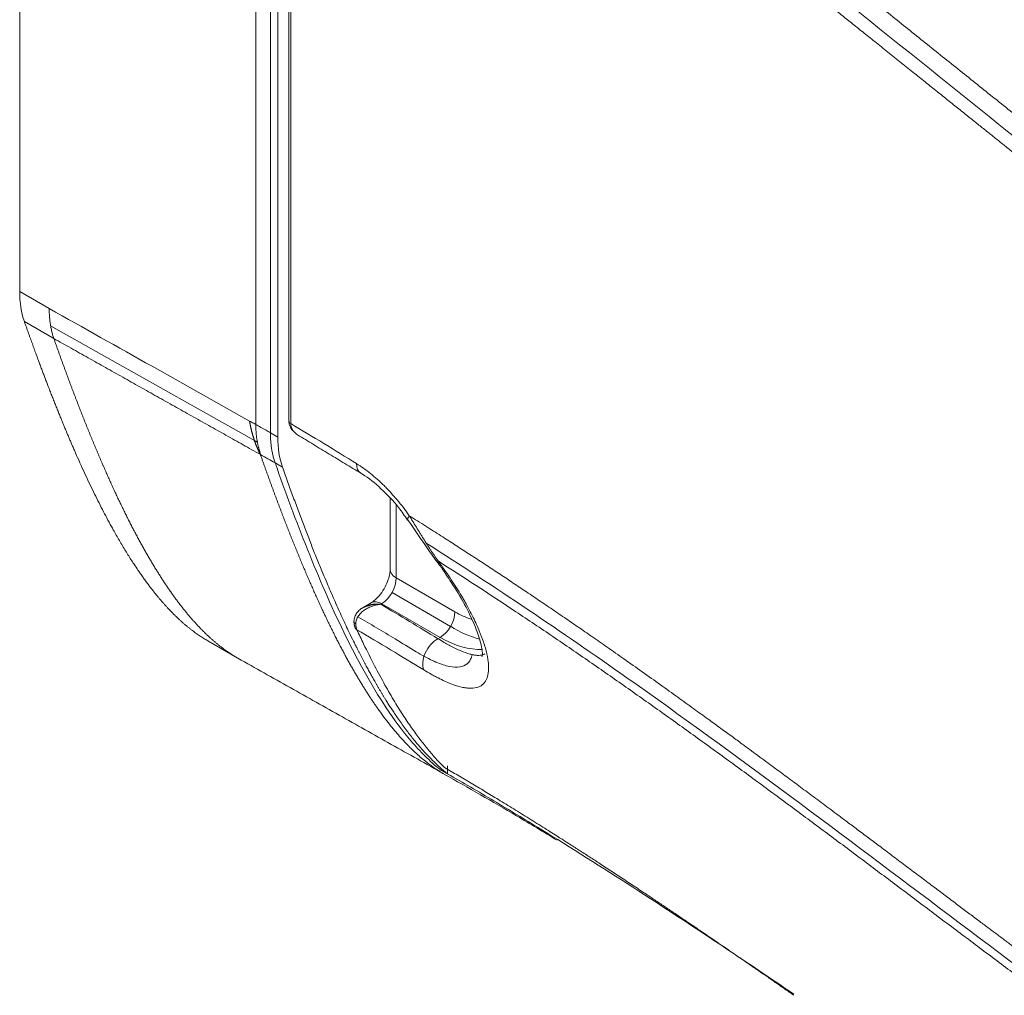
# Model space of a CAD drawing. Header units: millimetres. Extents: x 5437 to 18441, y -4466 to 3128.
# Tile 472 of 497: x 15628.91 to 15636.46, y -609.07 to -601.58. Entities that reach past the tile are written whole.
import ezdxf

# ---------------------------------------------------------------- set-up
doc = ezdxf.new("R2010")
doc.units = ezdxf.units.MM
doc.layers.add('1轮廓实线层', color=7, linetype='Continuous', lineweight=18)

# ---------------------------------------------------------------- blocks, each defined once
blk = doc.blocks.new('MR07S-930-Z')
at = {"layer": '1轮廓实线层'}
for p, q in [((7463.836, -5683.223), (7463.836, -5643.297)), ((7475.15, -5689.599), (7475.15, -5649.985)), ((7475.855, -5650.406), (7475.855, -5689.997)), ((7476.209, -5650.61), (7476.209, -5690.201)), ((7476.74, -5651.878), (7476.74, -5689.437)), ((7476.825, -5689.557), (7476.825, -5651.999)), ((7463.836, -5683.223), (7465.251, -5684.039)), ((7464.059, -5684.661), (7465.473, -5685.478)), ((7465.319, -5684.878), (7475.087, -5690.365)), ((7474.853, -5689.433), (7470.182, -5686.811)), ((7476.209, -5690.201), (7475.855, -5689.997)), ((7476.432, -5691.639), (7476.078, -5691.435)), ((7481.593, -5693.151), (7481.593, -5696.549)), ((7481.886, -5693.466), (7481.886, -5696.957)), ((7481.886, -5696.957), (7484.696, -5698.579)), ((7481.683, -5697.656), (7484.489, -5699.276)), ((7480.685, -5698.143), (7480.293, -5698.373)), ((7481.191, -5698.189), (7481.141, -5698.219)), ((7483.989, -5699.804), (7481.191, -5698.189)), ((7472.847, -5699.968), (7474.261, -5700.785)), ((7483.881, -5699.867), (7483.989, -5699.804)), ((7484.343, -5706.346), (7484.343, -5705.966))]:
    blk.add_line(p, q, dxfattribs=at)
for centre, major_axis, ratio, start_param, end_param in [((7468.08, -5680.773), (-3.001, -5.197), 0.57735, 5.49779, 5.82329), ((7477.04, -5689.437), (-0.3, 0), 0.57735, 6.283159, 7.055264), ((7480.452, -5687.751), (3.001, 5.197), 0.57735, 2.356197, 2.681652), ((7480.713, -5691.081), (-0.528, -0.849), 0.598397, 5.517067, 6.287767), ((7483.256, -5693.591), (-0.819, -0.574), 0.202, 5.69335, 6.293425), ((7482.593, -5696.549), (-1, 0), 0.57735, 0.000019, 0.785398), ((7481.191, -5697.372), (0.487, 0.873), 0.567188, 3.918564, 5.48936), ((7481.191, -5699.005), (-0.507, 0.862), 0.582367, 5.493386, 6.282148), ((7483.989, -5698.987), (0.5, 0.866), 0.57735, 3.926991, 5.497787), ((7484.696, -5694.497), (2.5, -4.33), 0.57735, 5.497787, 5.719563), ((7484.696, -5694.497), (3, -5.196), 0.57735, 5.449534, 5.780498), ((7483.881, -5700.683), (-0.523, -0.852), 0.594563, 3.942594, 5.915993), ((7483.989, -5694.905), (-3, 5.196), 0.57735, 2.356194, 2.85399)]:
    blk.add_ellipse(centre, major_axis=major_axis, ratio=ratio, start_param=start_param, end_param=end_param, dxfattribs=at)
for points, degree, knots in [([(7539.961, -5695.274), (7539.299, -5694.872), (7538.642, -5694.466), (7537.665, -5693.854), (7537.34, -5693.649), (7536.694, -5693.238), (7536.372, -5693.032), (7535.41, -5692.412), (7534.774, -5691.996), (7533.511, -5691.161), (7532.884, -5690.74), (7531.64, -5689.896), (7531.023, -5689.472), (7529.796, -5688.62), (7529.187, -5688.192), (7527.977, -5687.334), (7527.375, -5686.903), (7526.18, -5686.038), (7525.586, -5685.604), (7523.815, -5684.298), (7522.647, -5683.423), (7520.912, -5682.104), (7520.337, -5681.663), (7519.19, -5680.781), (7518.619, -5680.339), (7517.482, -5679.453), (7516.915, -5679.01), (7515.786, -5678.122), (7515.222, -5677.677), (7514.099, -5676.788), (7513.539, -5676.343), (7512.421, -5675.452), (7511.863, -5675.007), (7510.749, -5674.116), (7510.192, -5673.67), (7509.081, -5672.779), (7508.525, -5672.334), (7507.415, -5671.443), (7506.86, -5670.998), (7505.749, -5670.108), (7505.194, -5669.663), (7504.36, -5668.998), (7504.082, -5668.776), (7503.525, -5668.332), (7503.247, -5668.111), (7502.412, -5667.447), (7501.854, -5667.005), (7500.735, -5666.122), (7500.175, -5665.681), (7499.333, -5665.021), (7499.052, -5664.802), (7498.489, -5664.363), (7498.207, -5664.144), (7497.36, -5663.487), (7496.793, -5663.05), (7495.656, -5662.179), (7495.086, -5661.744), (7493.94, -5660.878), (7493.365, -5660.446), (7492.209, -5659.586), (7491.629, -5659.157), (7490.462, -5658.302), (7489.876, -5657.877), (7488.697, -5657.03), (7488.105, -5656.608), (7486.316, -5655.348), (7485.11, -5654.516), (7483.888, -5653.693)], 3, [0, 0, 0, 0, 0.03125, 0.03125, 0.046875, 0.046875, 0.0625, 0.0625, 0.09375, 0.09375, 0.125, 0.125, 0.15625, 0.15625, 0.1875, 0.1875, 0.21875, 0.21875, 0.25, 0.25, 0.3125, 0.3125, 0.34375, 0.34375, 0.375, 0.375, 0.40625, 0.40625, 0.4375, 0.4375, 0.46875, 0.46875, 0.5, 0.5, 0.53125, 0.53125, 0.5625, 0.5625, 0.59375, 0.59375, 0.625, 0.625, 0.640625, 0.640625, 0.65625, 0.65625, 0.6875, 0.6875, 0.71875, 0.71875, 0.734375, 0.734375, 0.75, 0.75, 0.78125, 0.78125, 0.8125, 0.8125, 0.84375, 0.84375, 0.875, 0.875, 0.90625, 0.90625, 0.9375, 0.9375, 1, 1, 1, 1]), ([(7482.511, -5654.618), (7482.72, -5654.757), (7483.148, -5655.042), (7483.793, -5655.475), (7484.446, -5655.917), (7485.095, -5656.36), (7485.739, -5656.804), (7486.384, -5657.252), (7487.037, -5657.709), (7487.701, -5658.177), (7488.365, -5658.649), (7489.029, -5659.125), (7489.713, -5659.618), (7490.448, -5660.153), (7491.258, -5660.746), (7492.129, -5661.389), (7493.015, -5662.049), (7493.867, -5662.689), (7494.657, -5663.286), (7495.373, -5663.832), (7496.017, -5664.324), (7496.596, -5664.769), (7497.12, -5665.173), (7497.602, -5665.546), (7498.053, -5665.896), (7498.477, -5666.226), (7498.874, -5666.536), (7499.245, -5666.826), (7499.595, -5667.101), (7499.932, -5667.365), (7500.263, -5667.625), (7500.592, -5667.884), (7500.922, -5668.144), (7501.253, -5668.406), (7501.593, -5668.675), (7501.949, -5668.957), (7502.333, -5669.261), (7502.752, -5669.594), (7503.213, -5669.96), (7503.714, -5670.36), (7504.256, -5670.792), (7504.838, -5671.257), (7505.454, -5671.75), (7506.088, -5672.257), (7506.713, -5672.758), (7507.309, -5673.237), (7507.871, -5673.687), (7508.4, -5674.112), (7508.898, -5674.511), (7509.366, -5674.887), (7509.808, -5675.241), (7510.232, -5675.58), (7510.646, -5675.911), (7511.056, -5676.239), (7511.465, -5676.567), (7511.875, -5676.894), (7512.286, -5677.222), (7512.697, -5677.549), (7513.108, -5677.877), (7513.52, -5678.204), (7513.929, -5678.529), (7514.331, -5678.848), (7514.725, -5679.16), (7515.112, -5679.465), (7515.494, -5679.767), (7515.874, -5680.066), (7516.256, -5680.366), (7516.641, -5680.668), (7517.039, -5680.98), (7517.464, -5681.312), (7517.933, -5681.678), (7518.461, -5682.087), (7519.055, -5682.547), (7519.721, -5683.06), (7520.464, -5683.631), (7521.293, -5684.263), (7522.217, -5684.962), (7523.25, -5685.738), (7524.392, -5686.587), (7525.616, -5687.488), (7526.876, -5688.402), (7528.143, -5689.31), (7529.429, -5690.218), (7530.751, -5691.137), (7532.083, -5692.048), (7533.375, -5692.916), (7534.602, -5693.727), (7535.793, -5694.501), (7536.984, -5695.263), (7538.163, -5696.004), (7539.071, -5696.564), (7539.572, -5696.87), (7539.695, -5696.945)], 3, [0, 0, 0, 0, 0.010441, 0.021409, 0.032343, 0.04337, 0.054295, 0.065142, 0.076314, 0.087848, 0.099338, 0.110716, 0.122375, 0.134998, 0.149276, 0.165018, 0.18105, 0.196368, 0.210517, 0.223357, 0.234901, 0.245263, 0.254641, 0.26329, 0.271436, 0.279158, 0.286392, 0.29311, 0.299427, 0.305525, 0.311545, 0.317553, 0.323564, 0.3296, 0.33576, 0.342219, 0.349188, 0.356858, 0.365319, 0.374549, 0.384513, 0.395222, 0.406673, 0.418555, 0.430215, 0.441207, 0.451513, 0.461252, 0.470434, 0.479024, 0.487092, 0.494817, 0.502375, 0.509884, 0.517395, 0.524914, 0.532432, 0.539944, 0.547467, 0.555004, 0.562494, 0.569839, 0.576992, 0.583986, 0.590898, 0.597796, 0.604688, 0.611598, 0.618683, 0.62623, 0.634574, 0.643988, 0.654598, 0.666455, 0.679635, 0.694262, 0.71047, 0.728486, 0.748523, 0.770104, 0.791955, 0.81326, 0.83462, 0.856896, 0.879323, 0.900526, 0.92015, 0.938781, 0.957704, 0.976806, 0.99428, 1, 1, 1, 1]), ([(7539.764, -5696.185), (7539.393, -5695.96), (7539.024, -5695.733), (7537.912, -5695.046), (7537.174, -5694.581), (7534.98, -5693.18), (7533.545, -5692.234), (7529.308, -5689.363), (7526.576, -5687.407), (7518.565, -5681.456), (7513.473, -5677.379), (7503.309, -5669.227), (7498.239, -5665.154), (7489.785, -5658.835), (7486.557, -5656.522), (7483.201, -5654.276)], 3, [0, 0, 0, 0, 0.017458, 0.017458, 0.052863, 0.052863, 0.123672, 0.123672, 0.265291, 0.265291, 0.548529, 0.548529, 0.831767, 0.831767, 1, 1, 1, 1]), ([(7472.847, -5699.968), (7471.984, -5699.469), (7471.151, -5698.623), (7470.233, -5697.691), (7469.323, -5696.309), (7467.899, -5694.145), (7466.427, -5690.766), (7465.821, -5689.374), (7465.198, -5687.759), (7464.911, -5687.016), (7464.619, -5686.219), (7464.408, -5685.647), (7464.059, -5684.661)], 2, [0, 0, 0, 0.129792, 0.129792, 0.303833, 0.303833, 0.651917, 0.651917, 0.825958, 0.825958, 0.912979, 0.912979, 1, 1, 1]), ([(7465.473, -5685.478), (7465.492, -5685.529), (7465.528, -5685.632), (7465.582, -5685.786), (7465.637, -5685.94), (7465.691, -5686.092), (7465.746, -5686.244), (7465.8, -5686.395), (7465.854, -5686.546), (7465.909, -5686.695), (7465.963, -5686.844), (7466.017, -5686.993), (7466.072, -5687.14), (7466.126, -5687.287), (7466.18, -5687.433), (7466.234, -5687.579), (7466.288, -5687.724), (7466.342, -5687.868), (7466.397, -5688.011), (7466.451, -5688.154), (7466.505, -5688.295), (7466.559, -5688.437), (7466.613, -5688.577), (7466.667, -5688.717), (7466.721, -5688.856), (7466.775, -5688.994), (7466.829, -5689.131), (7466.883, -5689.268), (7466.937, -5689.404), (7466.99, -5689.539), (7467.044, -5689.674), (7467.098, -5689.808), (7467.152, -5689.941), (7467.206, -5690.073), (7467.26, -5690.205), (7467.313, -5690.336), (7467.367, -5690.466), (7467.421, -5690.595), (7467.475, -5690.724), (7467.529, -5690.852), (7467.582, -5690.979), (7467.636, -5691.106), (7467.69, -5691.231), (7467.743, -5691.356), (7467.797, -5691.48), (7467.851, -5691.604), (7467.905, -5691.727), (7467.958, -5691.849), (7468.012, -5691.97), (7468.066, -5692.09), (7468.119, -5692.21), (7468.173, -5692.329), (7468.226, -5692.447), (7468.28, -5692.565), (7468.334, -5692.682), (7468.387, -5692.798), (7468.441, -5692.913), (7468.495, -5693.027), (7468.548, -5693.141), (7468.602, -5693.254), (7468.655, -5693.366), (7468.709, -5693.478), (7468.763, -5693.588), (7468.816, -5693.698), (7468.87, -5693.808), (7468.924, -5693.916), (7468.977, -5694.024), (7469.031, -5694.131), (7469.084, -5694.237), (7469.138, -5694.342), (7469.192, -5694.447), (7469.245, -5694.551), (7469.299, -5694.654), (7469.353, -5694.756), (7469.406, -5694.858), (7469.46, -5694.959), (7469.514, -5695.059), (7469.568, -5695.158), (7469.621, -5695.257), (7469.675, -5695.354), (7469.729, -5695.451), (7469.782, -5695.548), (7469.836, -5695.643), (7469.89, -5695.738), (7469.944, -5695.832), (7469.998, -5695.925), (7470.051, -5696.017), (7470.105, -5696.109), (7470.159, -5696.2), (7470.213, -5696.29), (7470.267, -5696.379), (7470.321, -5696.468), (7470.375, -5696.556), (7470.429, -5696.643), (7470.483, -5696.729), (7470.537, -5696.814), (7470.591, -5696.899), (7470.645, -5696.983), (7470.699, -5697.066), (7470.753, -5697.149), (7470.807, -5697.23), (7470.862, -5697.311), (7470.916, -5697.391), (7470.97, -5697.471), (7471.024, -5697.549), (7471.079, -5697.627), (7471.133, -5697.704), (7471.187, -5697.78), (7471.242, -5697.856), (7471.296, -5697.93), (7471.351, -5698.004), (7471.405, -5698.077), (7471.46, -5698.15), (7471.514, -5698.221), (7471.569, -5698.292), (7471.624, -5698.362), (7471.678, -5698.431), (7471.733, -5698.5), (7471.788, -5698.568), (7471.843, -5698.635), (7471.898, -5698.701), (7471.952, -5698.766), (7472.007, -5698.831), (7472.062, -5698.895), (7472.118, -5698.958), (7472.173, -5699.02), (7472.228, -5699.081), (7472.283, -5699.142), (7472.338, -5699.202), (7472.394, -5699.261), (7472.449, -5699.32), (7472.504, -5699.377), (7472.56, -5699.434), (7472.615, -5699.49), (7472.671, -5699.546), (7472.727, -5699.6), (7472.782, -5699.654), (7472.838, -5699.707), (7472.894, -5699.759), (7472.95, -5699.811), (7473.006, -5699.861), (7473.062, -5699.911), (7473.118, -5699.96), (7473.174, -5700.009), (7473.231, -5700.056), (7473.287, -5700.103), (7473.343, -5700.149), (7473.401, -5700.196), (7473.46, -5700.242), (7473.521, -5700.289), (7473.582, -5700.335), (7473.643, -5700.38), (7473.704, -5700.424), (7473.765, -5700.468), (7473.826, -5700.511), (7473.888, -5700.552), (7473.95, -5700.593), (7474.012, -5700.633), (7474.074, -5700.673), (7474.136, -5700.711), (7474.193, -5700.745), (7474.229, -5700.766), (7474.244, -5700.775)], 3, [0, 0, 0, 0, 0.00858, 0.01713, 0.025649, 0.034138, 0.042597, 0.051025, 0.059422, 0.06779, 0.076126, 0.084433, 0.092708, 0.100953, 0.109168, 0.117352, 0.125506, 0.133629, 0.141721, 0.149783, 0.157814, 0.165815, 0.173785, 0.181724, 0.189633, 0.197511, 0.205359, 0.213176, 0.220962, 0.228717, 0.236442, 0.244137, 0.2518, 0.259433, 0.267036, 0.274608, 0.282149, 0.289659, 0.297139, 0.304588, 0.312007, 0.319395, 0.326752, 0.334079, 0.341376, 0.348641, 0.355877, 0.363081, 0.370256, 0.377399, 0.384512, 0.391595, 0.398647, 0.405669, 0.412661, 0.419622, 0.426552, 0.433453, 0.440323, 0.447162, 0.453972, 0.460751, 0.4675, 0.474219, 0.480907, 0.487566, 0.494194, 0.500793, 0.507361, 0.5139, 0.520408, 0.526887, 0.533335, 0.539754, 0.546143, 0.552503, 0.558832, 0.565132, 0.571403, 0.577643, 0.583855, 0.590037, 0.596189, 0.602312, 0.608406, 0.614471, 0.620506, 0.626513, 0.63249, 0.638438, 0.644358, 0.650248, 0.65611, 0.661943, 0.667747, 0.673523, 0.67927, 0.684989, 0.690679, 0.696341, 0.701975, 0.707581, 0.713159, 0.718709, 0.724231, 0.729725, 0.735191, 0.74063, 0.746042, 0.751426, 0.756782, 0.762112, 0.767414, 0.772689, 0.777938, 0.783159, 0.788354, 0.793522, 0.798664, 0.80378, 0.808869, 0.813932, 0.818969, 0.82398, 0.828966, 0.833925, 0.83886, 0.843769, 0.848652, 0.853511, 0.858345, 0.863154, 0.867938, 0.872697, 0.877433, 0.882144, 0.886831, 0.891494, 0.896133, 0.900749, 0.905341, 0.90991, 0.914456, 0.918979, 0.923479, 0.927957, 0.932412, 0.936845, 0.941564, 0.946264, 0.950945, 0.955607, 0.960251, 0.964876, 0.969484, 0.974072, 0.978643, 0.983197, 0.987732, 0.99225, 0.996751, 1, 1, 1, 1]), ([(7475.37, -5691.036), (7475.365, -5691.027), (7475.356, -5691.009), (7475.342, -5690.982), (7475.329, -5690.954), (7475.316, -5690.927), (7475.303, -5690.899), (7475.29, -5690.871), (7475.277, -5690.844), (7475.264, -5690.816), (7475.252, -5690.787), (7475.239, -5690.759), (7475.227, -5690.731), (7475.215, -5690.702), (7475.203, -5690.674), (7475.191, -5690.645), (7475.18, -5690.616), (7475.168, -5690.587), (7475.157, -5690.558), (7475.146, -5690.528), (7475.135, -5690.499), (7475.124, -5690.469), (7475.113, -5690.44), (7475.103, -5690.41), (7475.092, -5690.38), (7475.082, -5690.35), (7475.072, -5690.32), (7475.062, -5690.289), (7475.052, -5690.259), (7475.043, -5690.229), (7475.033, -5690.198), (7475.024, -5690.167), (7475.015, -5690.137), (7475.006, -5690.106), (7474.997, -5690.075), (7474.988, -5690.043), (7474.98, -5690.012), (7474.972, -5689.981), (7474.963, -5689.949), (7474.955, -5689.918), (7474.947, -5689.886), (7474.94, -5689.854), (7474.932, -5689.823), (7474.925, -5689.791), (7474.917, -5689.759), (7474.91, -5689.726), (7474.903, -5689.694), (7474.896, -5689.662), (7474.89, -5689.63), (7474.883, -5689.597), (7474.877, -5689.564), (7474.871, -5689.532), (7474.865, -5689.499), (7474.859, -5689.466), (7474.855, -5689.444), (7474.853, -5689.433)], 3, [0, 0, 0, 0, 0.019023, 0.038041, 0.057052, 0.076057, 0.095056, 0.11405, 0.133037, 0.152018, 0.170994, 0.189963, 0.208926, 0.227884, 0.246835, 0.265781, 0.28472, 0.303654, 0.322581, 0.341503, 0.360418, 0.379328, 0.398231, 0.417129, 0.436021, 0.454906, 0.473786, 0.49266, 0.511528, 0.53039, 0.549245, 0.568095, 0.586939, 0.605777, 0.624609, 0.643435, 0.662255, 0.68107, 0.699878, 0.71868, 0.737476, 0.756267, 0.775051, 0.79383, 0.812602, 0.831369, 0.850129, 0.868884, 0.887633, 0.906375, 0.925112, 0.943843, 0.962568, 0.981287, 1, 1, 1, 1]), ([(7475.855, -5689.997), (7475.785, -5689.957), (7475.633, -5689.871), (7475.398, -5689.738), (7475.233, -5689.645), (7475.15, -5689.599)], 3, [0, 0, 0, 0, 0.299444, 0.648444, 1, 1, 1, 1]), ([(7476.747, -5689.437), (7476.745, -5689.452), (7476.732, -5689.55), (7476.799, -5689.731), (7476.948, -5689.942), (7477.087, -5690.048), (7477.17, -5690.095)], 3, [0, 0, 0, 0, 0.0547, 0.366141, 0.668247, 1, 1, 1, 1]), ([(7477.159, -5690.09), (7477.123, -5690.068), (7477.09, -5690.045), (7477.035, -5689.999), (7477.012, -5689.978), (7476.981, -5689.945), (7476.971, -5689.934), (7476.952, -5689.911), (7476.943, -5689.899), (7476.917, -5689.863), (7476.901, -5689.838), (7476.881, -5689.798), (7476.875, -5689.785), (7476.863, -5689.758), (7476.858, -5689.744), (7476.835, -5689.675), (7476.825, -5689.617), (7476.825, -5689.557)], 3, [0, 0, 0, 0, 0.179739, 0.179739, 0.316449, 0.316449, 0.384804, 0.384804, 0.453159, 0.453159, 0.589869, 0.589869, 0.658225, 0.658225, 0.72658, 0.72658, 1, 1, 1, 1]), ([(7475.373, -5691.038), (7475.391, -5691.088), (7475.426, -5691.187), (7475.479, -5691.336), (7475.531, -5691.485), (7475.584, -5691.632), (7475.636, -5691.779), (7475.689, -5691.926), (7475.742, -5692.071), (7475.794, -5692.216), (7475.847, -5692.361), (7475.899, -5692.505), (7475.952, -5692.648), (7476.004, -5692.79), (7476.057, -5692.932), (7476.109, -5693.073), (7476.162, -5693.214), (7476.214, -5693.354), (7476.266, -5693.493), (7476.319, -5693.631), (7476.371, -5693.769), (7476.424, -5693.907), (7476.476, -5694.043), (7476.529, -5694.179), (7476.581, -5694.314), (7476.633, -5694.449), (7476.686, -5694.583), (7476.738, -5694.716), (7476.79, -5694.849), (7476.843, -5694.981), (7476.895, -5695.112), (7476.947, -5695.243), (7477, -5695.373), (7477.052, -5695.502), (7477.104, -5695.631), (7477.157, -5695.759), (7477.209, -5695.886), (7477.261, -5696.013), (7477.314, -5696.139), (7477.366, -5696.264), (7477.418, -5696.389), (7477.471, -5696.513), (7477.523, -5696.636), (7477.575, -5696.759), (7477.627, -5696.881), (7477.68, -5697.002), (7477.732, -5697.123), (7477.784, -5697.243), (7477.837, -5697.362), (7477.889, -5697.481), (7477.942, -5697.599), (7477.994, -5697.716), (7478.046, -5697.832), (7478.099, -5697.948), (7478.151, -5698.063), (7478.203, -5698.178), (7478.256, -5698.292), (7478.308, -5698.405), (7478.361, -5698.517), (7478.413, -5698.629), (7478.466, -5698.74), (7478.518, -5698.85), (7478.57, -5698.96), (7478.623, -5699.069), (7478.676, -5699.177), (7478.728, -5699.285), (7478.781, -5699.391), (7478.833, -5699.498), (7478.886, -5699.603), (7478.938, -5699.708), (7478.991, -5699.812), (7479.044, -5699.915), (7479.096, -5700.018), (7479.149, -5700.12), (7479.202, -5700.221), (7479.254, -5700.321), (7479.307, -5700.421), (7479.36, -5700.52), (7479.413, -5700.618), (7479.465, -5700.716), (7479.518, -5700.813), (7479.571, -5700.909), (7479.624, -5701.005), (7479.677, -5701.099), (7479.73, -5701.194), (7479.783, -5701.287), (7479.836, -5701.379), (7479.889, -5701.471), (7479.942, -5701.562), (7479.995, -5701.653), (7480.048, -5701.743), (7480.101, -5701.831), (7480.154, -5701.92), (7480.207, -5702.007), (7480.26, -5702.094), (7480.313, -5702.18), (7480.367, -5702.265), (7480.42, -5702.35), (7480.473, -5702.433), (7480.526, -5702.516), (7480.58, -5702.599), (7480.633, -5702.68), (7480.687, -5702.761), (7480.74, -5702.841), (7480.793, -5702.92), (7480.847, -5702.999), (7480.9, -5703.077), (7480.954, -5703.154), (7481.148, -5703.43), (7481.484, -5703.884), (7481.974, -5704.481), (7482.468, -5705.015), (7482.964, -5705.486), (7483.462, -5705.892), (7483.865, -5706.17), (7484.103, -5706.313), (7484.169, -5706.351)], 3, [0, 0, 0, 0, 0.008278, 0.016529, 0.024753, 0.032949, 0.041118, 0.04926, 0.057375, 0.065463, 0.073523, 0.081557, 0.089563, 0.097542, 0.105493, 0.113418, 0.121315, 0.129185, 0.137027, 0.144843, 0.152631, 0.160392, 0.168126, 0.175833, 0.183512, 0.191164, 0.198789, 0.206387, 0.213957, 0.2215, 0.229016, 0.236505, 0.243966, 0.251401, 0.258808, 0.266187, 0.27354, 0.280865, 0.288163, 0.295434, 0.302678, 0.309894, 0.317084, 0.324246, 0.331381, 0.338488, 0.345569, 0.352622, 0.359649, 0.366648, 0.373619, 0.380564, 0.387481, 0.394371, 0.401234, 0.40807, 0.414878, 0.42166, 0.428414, 0.43514, 0.44184, 0.448512, 0.455157, 0.461774, 0.468365, 0.474928, 0.481464, 0.487973, 0.494454, 0.500909, 0.507336, 0.513736, 0.520108, 0.526454, 0.532772, 0.539064, 0.545328, 0.551564, 0.557774, 0.563956, 0.570112, 0.57624, 0.58234, 0.588414, 0.59446, 0.600479, 0.606471, 0.612436, 0.618373, 0.624284, 0.630167, 0.636023, 0.641852, 0.647653, 0.653427, 0.659174, 0.664894, 0.670586, 0.676252, 0.68189, 0.687501, 0.693085, 0.698641, 0.70417, 0.709673, 0.715148, 0.720595, 0.726016, 0.731409, 0.779138, 0.824746, 0.868227, 0.909581, 0.948806, 0.985914, 1, 1, 1, 1]), ([(7476.078, -5691.435), (7476.573, -5692.844), (7477.088, -5694.233), (7478.178, -5696.952), (7478.752, -5698.283), (7479.993, -5700.834), (7480.658, -5702.057), (7481.779, -5703.741), (7482.174, -5704.278), (7482.814, -5705.026), (7483.035, -5705.266), (7483.496, -5705.723), (7483.737, -5705.941), (7483.989, -5706.142)], 3, [0, 0, 0, 0, 0.25, 0.25, 0.5, 0.5, 0.75, 0.75, 0.875, 0.875, 0.9375, 0.9375, 1, 1, 1, 1]), ([(7479.98, -5691.474), (7480.207, -5691.615), (7480.43, -5691.774), (7480.87, -5692.127), (7481.087, -5692.32), (7481.354, -5692.584), (7481.408, -5692.638), (7481.514, -5692.748), (7481.566, -5692.805), (7481.724, -5692.976), (7481.826, -5693.093), (7482.129, -5693.455), (7482.324, -5693.709), (7482.511, -5693.977)], 3, [0, 0, 0, 0, 0.25, 0.25, 0.5, 0.5, 0.5625, 0.5625, 0.625, 0.625, 0.75, 0.75, 1, 1, 1, 1]), ([(7476.432, -5691.639), (7478.144, -5696.511), (7479.726, -5699.763), (7480.219, -5700.777), (7480.695, -5701.63), (7481.223, -5702.579), (7481.759, -5703.384), (7483.037, -5705.303), (7484.343, -5706.346)], 2, [0, 0, 0, 0.5, 0.5, 0.625, 0.625, 0.75, 0.75, 1, 1, 1]), ([(7480.185, -5691.936), (7480.215, -5691.952), (7480.53, -5692.134), (7481.159, -5692.654), (7481.896, -5693.415), (7482.29, -5693.977), (7482.423, -5694.184)], 3, [0, 0, 0, 0, 0.038412, 0.416718, 0.796061, 1, 1, 1, 1]), ([(7482.436, -5694.169), (7482.523, -5694.291), (7482.869, -5694.784), (7483.359, -5695.527), (7483.776, -5696.094), (7483.927, -5696.295)], 3, [0, 0, 0, 0, 0.175937, 0.704589, 1, 1, 1, 1]), ([(7482.511, -5693.977), (7482.625, -5694.159), (7482.739, -5694.342), (7482.908, -5694.618), (7482.965, -5694.71), (7483.05, -5694.848), (7483.079, -5694.894), (7483.135, -5694.986), (7483.221, -5695.124), (7483.335, -5695.307), (7483.421, -5695.442), (7483.479, -5695.532), (7483.508, -5695.577), (7483.653, -5695.8), (7483.769, -5695.974), (7483.888, -5696.143)], 3, [0, 0, 0, 0, 0.25, 0.25, 0.375, 0.375, 0.4375, 0.4375, 0.5, 0.625, 0.6875, 0.6875, 0.75, 0.75, 1, 1, 1, 1]), ([(7539.695, -5733.509), (7539.681, -5733.501), (7539.435, -5733.364), (7538.929, -5733.081), (7538.145, -5732.637), (7537.258, -5732.128), (7536.25, -5731.541), (7535.106, -5730.864), (7533.844, -5730.103), (7532.525, -5729.292), (7531.212, -5728.469), (7529.921, -5727.646), (7528.641, -5726.816), (7527.373, -5725.981), (7526.145, -5725.16), (7524.985, -5724.375), (7523.911, -5723.638), (7522.927, -5722.956), (7522.033, -5722.331), (7521.225, -5721.762), (7520.495, -5721.244), (7519.84, -5720.777), (7519.253, -5720.356), (7518.728, -5719.978), (7518.256, -5719.637), (7517.824, -5719.324), (7517.42, -5719.03), (7517.031, -5718.747), (7516.648, -5718.468), (7516.267, -5718.189), (7515.887, -5717.91), (7515.507, -5717.631), (7515.124, -5717.349), (7514.736, -5717.063), (7514.34, -5716.77), (7513.936, -5716.471), (7513.527, -5716.167), (7513.117, -5715.863), (7512.707, -5715.557), (7512.298, -5715.252), (7511.889, -5714.947), (7511.48, -5714.642), (7511.072, -5714.336), (7510.661, -5714.028), (7510.236, -5713.71), (7509.788, -5713.374), (7509.309, -5713.014), (7508.797, -5712.629), (7508.251, -5712.219), (7507.673, -5711.785), (7507.065, -5711.328), (7506.438, -5710.856), (7505.806, -5710.381), (7505.189, -5709.917), (7504.604, -5709.478), (7504.061, -5709.072), (7503.568, -5708.702), (7503.122, -5708.368), (7502.719, -5708.067), (7502.351, -5707.792), (7502.006, -5707.535), (7501.674, -5707.288), (7501.346, -5707.044), (7501.018, -5706.8), (7500.691, -5706.557), (7500.363, -5706.314), (7500.028, -5706.067), (7499.679, -5705.809), (7499.304, -5705.532), (7498.897, -5705.233), (7498.453, -5704.907), (7497.964, -5704.549), (7497.42, -5704.151), (7496.808, -5703.706), (7496.123, -5703.21), (7495.363, -5702.662), (7494.539, -5702.071), (7493.677, -5701.458), (7492.824, -5700.855), (7492.022, -5700.293), (7491.286, -5699.78), (7490.601, -5699.307), (7489.942, -5698.854), (7489.286, -5698.406), (7488.629, -5697.961), (7487.978, -5697.523), (7487.338, -5697.095), (7486.703, -5696.674), (7486.063, -5696.253), (7485.421, -5695.834), (7484.772, -5695.413), (7484.099, -5694.981), (7483.378, -5694.522), (7482.841, -5694.184), (7482.544, -5693.997), (7482.511, -5693.977)], 3, [0, 0, 0, 0, 0.000681, 0.011378, 0.023479, 0.037276, 0.053072, 0.071235, 0.091951, 0.113992, 0.135585, 0.156729, 0.178251, 0.199961, 0.221088, 0.241152, 0.259834, 0.276986, 0.29264, 0.306873, 0.319759, 0.331375, 0.341801, 0.351136, 0.359535, 0.367205, 0.374391, 0.381337, 0.388218, 0.395101, 0.40198, 0.408856, 0.415771, 0.422807, 0.430018, 0.437395, 0.444872, 0.452375, 0.459867, 0.46735, 0.474841, 0.482335, 0.489809, 0.4973, 0.505, 0.513181, 0.521996, 0.53143, 0.541466, 0.552127, 0.563375, 0.575043, 0.586817, 0.598292, 0.609127, 0.619129, 0.628213, 0.636372, 0.643704, 0.650389, 0.656642, 0.662678, 0.668664, 0.674662, 0.680655, 0.68663, 0.692665, 0.698965, 0.705757, 0.713149, 0.721178, 0.729975, 0.73977, 0.75079, 0.763153, 0.776851, 0.791763, 0.807487, 0.822987, 0.837242, 0.850082, 0.861922, 0.873305, 0.88469, 0.896211, 0.907525, 0.918435, 0.929256, 0.940221, 0.951169, 0.962046, 0.973163, 0.985164, 0.99836, 1, 1, 1, 1]), ([(7539.788, -5734.362), (7539.785, -5734.361), (7539.783, -5734.359), (7539.404, -5734.149), (7539.029, -5733.939), (7537.912, -5733.307), (7537.174, -5732.882), (7534.98, -5731.598), (7533.545, -5730.728), (7529.308, -5728.084), (7526.576, -5726.275), (7518.565, -5720.754), (7513.473, -5716.945), (7503.309, -5709.307), (7498.239, -5705.473), (7489.824, -5699.544), (7486.637, -5697.387), (7483.325, -5695.291)], 3, [0, 0, 0, 0, 0.000125, 0.000125, 0.017857, 0.017857, 0.053323, 0.053323, 0.124253, 0.124253, 0.266115, 0.266115, 0.549837, 0.549837, 0.83356, 0.83356, 1, 1, 1, 1]), ([(7483.888, -5696.143), (7484.089, -5696.412), (7484.278, -5696.678), (7484.633, -5697.205), (7484.799, -5697.466), (7484.994, -5697.788), (7485.051, -5697.884), (7485.106, -5697.98), (7485.143, -5698.044), (7485.162, -5698.076), (7485.252, -5698.235), (7485.32, -5698.36), (7485.515, -5698.728), (7485.632, -5698.966), (7485.787, -5699.309), (7485.836, -5699.421), (7485.904, -5699.587), (7485.937, -5699.669), (7485.967, -5699.749), (7485.987, -5699.803), (7485.997, -5699.83), (7486.084, -5700.067), (7486.146, -5700.266), (7486.242, -5700.638), (7486.275, -5700.811), (7486.3, -5701.013), (7486.305, -5701.072), (7486.309, -5701.13), (7486.311, -5701.168), (7486.312, -5701.187), (7486.315, -5701.28), (7486.314, -5701.35), (7486.298, -5701.549), (7486.273, -5701.666), (7486.193, -5701.871), (7486.138, -5701.957), (7486.058, -5702.037), (7486.049, -5702.045), (7486.03, -5702.062), (7486.002, -5702.086), (7485.929, -5702.137), (7485.859, -5702.17), (7485.708, -5702.224), (7485.593, -5702.242), (7485.396, -5702.243), (7485.326, -5702.239), (7485.234, -5702.227), (7485.216, -5702.225), (7485.178, -5702.219), (7485.159, -5702.216), (7485.1, -5702.206), (7485.061, -5702.198), (7484.858, -5702.152), (7484.683, -5702.097), (7484.401, -5701.988), (7484.304, -5701.947), (7484.102, -5701.856), (7483.998, -5701.806), (7483.837, -5701.723), (7483.782, -5701.694), (7483.671, -5701.635), (7483.615, -5701.604), (7483.445, -5701.508), (7483.329, -5701.44), (7483.211, -5701.367)], 3, [0, 0, 0, 0, 0.0625, 0.0625, 0.125, 0.125, 0.140625, 0.148438, 0.148438, 0.15625, 0.15625, 0.1875, 0.1875, 0.25, 0.25, 0.28125, 0.28125, 0.296875, 0.304688, 0.304688, 0.3125, 0.3125, 0.375, 0.375, 0.4375, 0.4375, 0.453125, 0.460938, 0.460938, 0.46875, 0.46875, 0.5, 0.5, 0.5625, 0.5625, 0.625, 0.625, 0.632813, 0.632813, 0.640625, 0.65625, 0.6875, 0.6875, 0.75, 0.75, 0.78125, 0.78125, 0.789063, 0.789063, 0.796875, 0.796875, 0.8125, 0.8125, 0.875, 0.875, 0.90625, 0.90625, 0.9375, 0.9375, 0.953125, 0.953125, 0.96875, 0.96875, 1, 1, 1, 1]), ([(7483.888, -5696.143), (7483.866, -5696.145), (7483.848, -5696.144), (7483.817, -5696.136), (7483.805, -5696.13), (7483.795, -5696.118), (7483.793, -5696.115), (7483.792, -5696.112)], 3, [0, 0, 0, 0, 0.443555, 0.443555, 0.887111, 0.887111, 1, 1, 1, 1]), ([(7483.888, -5696.143), (7485.11, -5696.92), (7486.316, -5697.706), (7488.105, -5698.895), (7488.697, -5699.293), (7489.876, -5700.093), (7490.463, -5700.495), (7491.629, -5701.3), (7492.21, -5701.705), (7493.365, -5702.516), (7493.94, -5702.923), (7495.086, -5703.74), (7495.656, -5704.149), (7496.793, -5704.97), (7497.36, -5705.381), (7498.207, -5706), (7498.489, -5706.206), (7499.052, -5706.619), (7499.333, -5706.826), (7500.175, -5707.447), (7500.736, -5707.861), (7501.854, -5708.691), (7502.412, -5709.107), (7503.526, -5709.939), (7504.082, -5710.356), (7505.194, -5711.19), (7505.749, -5711.607), (7506.86, -5712.442), (7507.415, -5712.859), (7508.525, -5713.694), (7509.081, -5714.111), (7510.192, -5714.946), (7510.749, -5715.363), (7511.863, -5716.198), (7512.421, -5716.615), (7513.539, -5717.447), (7514.099, -5717.863), (7515.223, -5718.694), (7515.786, -5719.109), (7516.915, -5719.938), (7517.482, -5720.351), (7518.619, -5721.176), (7519.19, -5721.588), (7520.337, -5722.41), (7520.912, -5722.82), (7522.069, -5723.638), (7522.65, -5724.045), (7523.818, -5724.858), (7524.406, -5725.263), (7526.177, -5726.473), (7527.372, -5727.274), (7529.187, -5728.465), (7529.796, -5728.86), (7531.023, -5729.646), (7531.64, -5730.037), (7532.884, -5730.814), (7533.511, -5731.201), (7534.458, -5731.777), (7534.775, -5731.968), (7535.411, -5732.35), (7535.731, -5732.54), (7536.693, -5733.109), (7537.339, -5733.486), (7538.642, -5734.233), (7539.299, -5734.604), (7539.961, -5734.972)], 3, [0, 0, 0, 0, 0.0625, 0.0625, 0.09375, 0.09375, 0.125, 0.125, 0.15625, 0.15625, 0.1875, 0.1875, 0.21875, 0.21875, 0.25, 0.25, 0.265625, 0.265625, 0.28125, 0.28125, 0.3125, 0.3125, 0.34375, 0.34375, 0.375, 0.375, 0.40625, 0.40625, 0.4375, 0.4375, 0.46875, 0.46875, 0.5, 0.5, 0.53125, 0.53125, 0.5625, 0.5625, 0.59375, 0.59375, 0.625, 0.625, 0.65625, 0.65625, 0.6875, 0.6875, 0.71875, 0.71875, 0.75, 0.75, 0.8125, 0.8125, 0.84375, 0.84375, 0.875, 0.875, 0.90625, 0.90625, 0.921875, 0.921875, 0.9375, 0.9375, 0.96875, 0.96875, 1, 1, 1, 1]), ([(7481.593, -5696.549), (7481.594, -5696.606), (7481.582, -5696.747), (7481.509, -5697.044), (7481.356, -5697.396), (7481.134, -5697.741), (7480.883, -5698.007), (7480.746, -5698.109), (7480.685, -5698.143)], 3, [0, 0, 0, 0, 0.130346, 0.29085, 0.467493, 0.654533, 0.841367, 1, 1, 1, 1]), ([(7484.341, -5696.906), (7484.496, -5697.127), (7484.89, -5697.718), (7485.385, -5698.63), (7485.794, -5699.559), (7485.989, -5700.256), (7486.028, -5700.659), (7485.991, -5700.74), (7485.995, -5700.739)], 3, [0, 0, 0, 0, 0.113279, 0.310144, 0.506884, 0.699923, 0.862227, 1, 1, 1, 1]), ([(7480.292, -5698.374), (7480.235, -5698.407), (7480.127, -5698.483), (7479.985, -5698.634), (7479.889, -5698.823), (7479.863, -5698.962), (7479.859, -5699.035)], 3, [0, 0, 0, 0, 0.233972, 0.478512, 0.740367, 1, 1, 1, 1]), ([(7479.946, -5699.157), (7479.946, -5699.091), (7479.957, -5699.026), (7479.989, -5698.931), (7480.003, -5698.9), (7480.033, -5698.839), (7480.051, -5698.809), (7480.09, -5698.752), (7480.111, -5698.725), (7480.155, -5698.673), (7480.179, -5698.648), (7480.229, -5698.599), (7480.256, -5698.576), (7480.311, -5698.531), (7480.34, -5698.51), (7480.383, -5698.48), (7480.398, -5698.471), (7480.427, -5698.453), (7480.441, -5698.444), (7480.486, -5698.418), (7480.517, -5698.401), (7480.58, -5698.371), (7480.612, -5698.356), (7480.676, -5698.329), (7480.709, -5698.317), (7480.774, -5698.295), (7480.807, -5698.285), (7480.872, -5698.266), (7480.905, -5698.258), (7481.005, -5698.236), (7481.074, -5698.225), (7481.141, -5698.219)], 3, [0, 0, 0, 0, 0.134861, 0.134861, 0.202291, 0.202291, 0.269722, 0.269722, 0.333085, 0.333085, 0.396449, 0.396449, 0.459813, 0.459813, 0.523177, 0.523177, 0.553353, 0.553353, 0.583528, 0.583528, 0.643878, 0.643878, 0.704228, 0.704228, 0.764578, 0.764578, 0.823434, 0.823434, 0.882289, 0.882289, 1, 1, 1, 1]), ([(7480.227, -5698.416), (7480.229, -5698.415), (7480.231, -5698.414), (7480.369, -5698.345), (7480.516, -5698.298), (7480.823, -5698.234), (7480.984, -5698.218), (7481.141, -5698.219)], 3, [0, 0, 0, 0, 0.007044, 0.007044, 0.503579, 0.503579, 1, 1, 1, 1]), ([(7480.337, -5698.349), (7480.337, -5698.349), (7480.358, -5698.338), (7480.401, -5698.318), (7480.47, -5698.29), (7480.547, -5698.265), (7480.63, -5698.244), (7480.691, -5698.232), (7480.728, -5698.227), (7480.738, -5698.225), (7480.748, -5698.224), (7480.758, -5698.223), (7480.769, -5698.221), (7480.78, -5698.22), (7480.792, -5698.219), (7480.804, -5698.217), (7480.816, -5698.216), (7480.829, -5698.215), (7480.842, -5698.214), (7480.855, -5698.213), (7480.869, -5698.212), (7480.883, -5698.211), (7480.898, -5698.211), (7480.913, -5698.21), (7480.928, -5698.21), (7480.944, -5698.209), (7480.96, -5698.209), (7480.976, -5698.209), (7480.993, -5698.21), (7481.01, -5698.21), (7481.028, -5698.211), (7481.046, -5698.211), (7481.064, -5698.212), (7481.083, -5698.214), (7481.102, -5698.215), (7481.121, -5698.217), (7481.134, -5698.218), (7481.141, -5698.219)], 3, [0, 0, 0, 0, 0.000013, 0.089288, 0.183882, 0.283841, 0.389205, 0.500006, 0.511459, 0.523324, 0.535603, 0.548295, 0.561401, 0.57492, 0.588852, 0.603198, 0.617957, 0.63313, 0.648716, 0.664716, 0.68113, 0.697957, 0.715197, 0.732852, 0.75092, 0.769401, 0.788296, 0.807605, 0.827327, 0.847463, 0.868013, 0.888977, 0.910354, 0.932145, 0.95435, 0.976968, 1, 1, 1, 1]), ([(7479.859, -5699.035), (7479.859, -5699.058), (7479.867, -5699.08), (7479.897, -5699.122), (7479.918, -5699.141), (7479.946, -5699.157)], 3, [0, 0, 0, 0, 0.499855, 0.499855, 1, 1, 1, 1]), ([(7482.836, -5700.49), (7482.502, -5700.285), (7482.166, -5700.081), (7481.24, -5699.52), (7480.647, -5699.166), (7480.05, -5698.813)], 3, [0, 0, 0, 0, 0.363572, 0.363572, 1, 1, 1, 1]), ([(7484.199, -5706.045), (7484.076, -5705.923), (7483.824, -5705.662), (7483.449, -5705.233), (7483.061, -5704.75), (7482.659, -5704.203), (7482.237, -5703.581), (7481.794, -5702.873), (7481.325, -5702.065), (7480.827, -5701.14), (7480.383, -5700.253), (7480.107, -5699.67), (7480.002, -5699.443)], 3, [0, 0, 0, 0, 0.070187, 0.145734, 0.226677, 0.314553, 0.410808, 0.516659, 0.633622, 0.763593, 0.90876, 1, 1, 1, 1]), ([(7483.881, -5699.867), (7483.983, -5699.93), (7484.082, -5699.99), (7484.228, -5700.074), (7484.276, -5700.101), (7484.371, -5700.154), (7484.418, -5700.179), (7484.555, -5700.252), (7484.643, -5700.297), (7484.813, -5700.379), (7484.895, -5700.416), (7485.131, -5700.515), (7485.275, -5700.567), (7485.441, -5700.612), (7485.474, -5700.62), (7485.521, -5700.631), (7485.537, -5700.635), (7485.567, -5700.641), (7485.643, -5700.655), (7485.712, -5700.663), (7485.869, -5700.671), (7485.958, -5700.662), (7486.069, -5700.627), (7486.1, -5700.614), (7486.129, -5700.597)], 3, [0, 0, 0, 0, 0.091882, 0.091882, 0.137824, 0.137824, 0.183765, 0.183765, 0.275647, 0.275647, 0.367529, 0.367529, 0.551294, 0.551294, 0.597235, 0.597235, 0.620206, 0.620206, 0.643176, 0.735059, 0.735059, 0.918823, 0.918823, 1, 1, 1, 1]), ([(7485.517, -5700.63), (7485.502, -5700.711), (7485.48, -5700.784), (7485.396, -5700.97), (7485.316, -5701.062), (7485.108, -5701.191), (7484.978, -5701.228), (7484.665, -5701.24), (7484.486, -5701.217), (7484.183, -5701.136), (7484.077, -5701.102), (7483.851, -5701.017), (7483.731, -5700.967), (7483.366, -5700.797), (7483.109, -5700.657), (7482.836, -5700.49)], 3, [0, 0, 0, 0, 0.098826, 0.098826, 0.279568, 0.279568, 0.460309, 0.460309, 0.641051, 0.641051, 0.731422, 0.731422, 0.821793, 0.821793, 1, 1, 1, 1]), ([(7484.199, -5706.045), (7484.185, -5706.037), (7484.173, -5706.028), (7484.158, -5706.013), (7484.153, -5706.008), (7484.145, -5705.997), (7484.138, -5705.986), (7484.133, -5705.975), (7484.129, -5705.964), (7484.127, -5705.958), (7484.126, -5705.952), (7484.126, -5705.951), (7484.126, -5705.951)], 3, [0, 0, 0, 0, 0.327815, 0.327815, 0.491723, 0.491723, 0.655631, 0.819538, 0.819538, 0.983446, 0.983446, 1, 1, 1, 1]), ([(7500.935, -5716.955), (7499.275, -5715.799), (7497.98, -5714.908), (7495.632, -5713.292), (7493.654, -5711.975), (7491.322, -5710.422), (7489.231, -5709.101), (7486.62, -5707.451), (7484.199, -5706.045)], 2, [0, 0, 0, 0.196357, 0.196357, 0.464238, 0.464238, 0.732119, 0.732119, 1, 1, 1]), ([(7484.167, -5706.355), (7485.339, -5707.011), (7487.158, -5708.057), (7488.952, -5709.134), (7489.598, -5709.528)], 3, [0, 0, 0, 0, 0.638087, 1, 1, 1, 1]), ([(7484.343, -5706.344), (7485.084, -5706.769), (7485.826, -5707.202), (7487.308, -5708.083), (7488.049, -5708.531), (7490.271, -5709.894), (7491.751, -5710.83), (7494.709, -5712.741), (7496.187, -5713.716), (7498.758, -5715.432), (7499.851, -5716.167), (7500.943, -5716.907)], 3, [0, 0, 0, 0, 0.133699, 0.133699, 0.267398, 0.267398, 0.534795, 0.534795, 0.802193, 0.802193, 1, 1, 1, 1])]:
    blk.add_open_spline(points, degree=degree, knots=knots, dxfattribs=at)
for points, degree in [([(7465.251, -5684.039), (7465.251, -5684.115), (7465.254, -5684.265), (7465.267, -5684.485), (7465.29, -5684.698), (7465.322, -5684.904), (7465.363, -5685.104), (7465.413, -5685.295), (7465.452, -5685.418), (7465.473, -5685.478)], 3), ([(7470.182, -5686.811), (7468.538, -5685.888), (7466.894, -5684.963), (7465.251, -5684.039)], 3), ([(7475.15, -5689.599), (7475.117, -5689.58), (7475.051, -5689.543), (7474.952, -5689.488), (7474.886, -5689.451), (7474.853, -5689.433)], 3), ([(7476.825, -5689.557), (7477.89, -5690.189), (7478.941, -5690.828), (7479.98, -5691.474)], 3), ([(7476.078, -5691.435), (7476.057, -5691.375), (7476.018, -5691.253), (7475.968, -5691.061), (7475.927, -5690.862), (7475.895, -5690.655), (7475.872, -5690.442), (7475.858, -5690.223), (7475.855, -5690.073), (7475.855, -5689.997)], 3), ([(7475.23, -5690.445), (7475.182, -5690.418), (7475.135, -5690.392), (7475.087, -5690.365)], 3), ([(7477.155, -5690.097), (7480.181, -5691.932)], 1), ([(7475.37, -5691.035), (7475.377, -5691.039), (7475.384, -5691.043), (7475.391, -5691.047)], 3), ([(7475.391, -5691.047), (7475.62, -5691.176), (7475.848, -5691.305), (7476.078, -5691.435)], 3), ([(7483.783, -5696.119), (7484.109, -5696.517), (7484.341, -5696.906)], 2), ([(7481.141, -5698.219), (7482.064, -5698.763), (7482.977, -5699.312), (7483.881, -5699.867)], 3), ([(7479.859, -5699.035), (7479.859, -5699.196), (7479.914, -5699.333)], 2), ([(7480.002, -5699.443), (7479.963, -5699.36), (7479.946, -5699.263), (7479.946, -5699.157)], 3), ([(7483.211, -5701.367), (7482.154, -5700.719), (7481.085, -5700.077), (7480.002, -5699.443)], 3), ([(7474.143, -5700.718), (7484.146, -5706.337)], 1), ([(7483.989, -5706.142), (7484.343, -5706.346)], 1)]:
    blk.add_open_spline(points, degree=degree, dxfattribs=at)
for points, weights in [([(7475.373, -5691.038), (7472.073, -5689.187), (7468.773, -5687.333), (7465.473, -5685.478)], [1.00000009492, 0.999999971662, 0.999999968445, 1.00000008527]), ([(7475.391, -5691.047), (7475.238, -5690.624), (7475.156, -5690.136), (7475.15, -5689.599)], [1.00665296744, 0.997783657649, 0.997782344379, 1.00664902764]), ([(7480.002, -5699.443), (7479.959, -5699.418), (7479.928, -5699.38), (7479.916, -5699.332)], [1.16938139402, 1.07845659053, 1.02413846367, 1.00642701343])]:
    blk.add_rational_spline(points, weights, degree=3, dxfattribs=at)

msp = doc.modelspace()

# ---------------------------------------------------------------- block references
at = {"color": 0, "xscale": 0.16, "yscale": 0.16, "zscale": 0.16}
msp.add_blockref('MR07S-930-Z', (14434.69283, 305.64747), dxfattribs=at)

doc.saveas('drawing.dxf')
